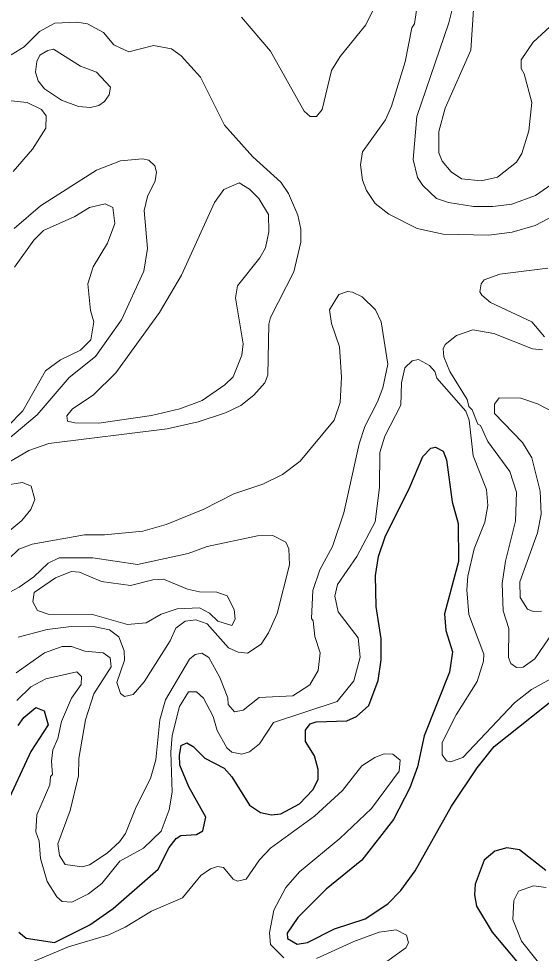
# Model space of a CAD drawing. Extents: x 763.2 to 816.8, y 7896.5 to 7952.7.
# Drawn here: x 789.501 to 791.302, y 7935.85 to 7939.07 of the extents above; entities that cross this region are included whole.
import ezdxf

# ---------------------------------------------------------------- set-up
doc = ezdxf.new("R2010")
doc.units = 0
doc.header["$LTSCALE"] = 0.064
doc.layers.add('1', color=7, linetype='Continuous', lineweight=25)
doc.layers.add('2', color=7, linetype='Continuous', lineweight=13)

msp = doc.modelspace()

# ---------------------------------------------------------------- linework, layer by layer
at = {"layer": '1'}
for points in [[(789.5014, 7935.9231), (789.5272, 7935.9018), (789.6244, 7935.8868), (789.7471, 7935.9486), (789.8269, 7936.0038), (789.982, 7936.1396), (790.0203, 7936.2146), (790.0441, 7936.2452), (790.06, 7936.256), (790.1141, 7936.2595), (790.1357, 7936.2715), (790.1468, 7936.3186), (790.0878, 7936.4238), (790.0568, 7936.498), (790.0559, 7936.5325), (790.0612, 7936.5662), (790.0808, 7936.5751), (790.1031, 7936.5629), (790.1424, 7936.5227), (790.2093, 7936.4881), (790.2358, 7936.4584), (790.297, 7936.36), (790.3345, 7936.3353), (790.3728, 7936.3266), (790.4052, 7936.3303), (790.4694, 7936.3655), (790.5149, 7936.4135), (790.533, 7936.4487), (790.533, 7936.4832), (790.5213, 7936.5301), (790.4895, 7936.5801), (790.4893, 7936.6184), (790.5064, 7936.6406), (790.5261, 7936.6472), (790.6326, 7936.6511), (790.6653, 7936.6661), (790.7082, 7936.7037), (790.7401, 7936.7897), (790.7501, 7936.861), (790.7503, 7936.9333), (790.7337, 7937.0443), (790.7305, 7937.152), (790.7419, 7937.217), (790.764, 7937.2851), (790.8496, 7937.456), (790.8946, 7937.5621), (790.9218, 7937.5908), (790.9375, 7937.5938), (790.9647, 7937.5801), (790.9753, 7937.5496), (790.9951, 7937.4051), (791.0165, 7937.3312), (791.0166, 7937.1997)], [(791.0166, 7937.1997), (790.9684, 7937.0199), (790.9737, 7936.962), (790.9966, 7936.8883), (790.9857, 7936.8184), (790.8982, 7936.5998)], [(790.8982, 7936.5998), (790.8756, 7936.493), (790.8491, 7936.4198), (790.7933, 7936.3112), (790.684, 7936.1706), (790.5612, 7936.0705), (790.4638, 7935.9732), (790.4267, 7935.9194), (790.4283, 7935.9011), (790.4616, 7935.8818), (790.4971, 7935.8867), (790.5892, 7935.9341), (790.6953, 7935.9692), (790.7735, 7936.0203), (790.8181, 7936.0664), (790.8681, 7936.1341), (790.9934, 7936.3566), (791.0818, 7936.4885), (791.1398, 7936.562), (791.3977, 7936.7674)], [(789.4995, 7936.6347), (789.5189, 7936.6619), (789.5607, 7936.6971), (789.5891, 7936.6854), (789.6028, 7936.6368), (789.5436, 7936.5448), (789.4552, 7936.3549)], [(791.3182, 7936.1353), (791.2272, 7936.2065), (791.1835, 7936.2136), (791.142, 7936.2014), (791.1052, 7936.1704), (791.074, 7936.0886), (791.0725, 7936.051), (791.0794, 7936.0128), (791.1327, 7935.9234), (791.2605, 7935.7709)]]:
    msp.add_lwpolyline(points, dxfattribs=at)
at = {"layer": '2'}
for points in [[(790.8879, 7939.2111), (790.8651, 7939.0524), (790.8557, 7939.0384), (790.8333, 7938.9214), (790.7861, 7938.7685), (790.7655, 7938.7211), (790.6863, 7938.6114), (790.6795, 7938.5664), (790.6868, 7938.5138), (790.7004, 7938.4779), (790.7296, 7938.4336), (790.777, 7938.3963), (790.8745, 7938.347), (790.9645, 7938.3271), (791.1216, 7938.3238), (791.2019, 7938.334), (791.2814, 7938.3577), (791.4141, 7938.4273)], [(790.7318, 7939.1186), (790.6976, 7939.0486), (790.6088, 7938.9401), (790.5797, 7938.8913), (790.5467, 7938.7574), (790.5281, 7938.7332), (790.506, 7938.7329), (790.4847, 7938.7509), (790.3693, 7938.9576), (790.2696, 7939.0754)], [(791.3505, 7938.5083), (791.2827, 7938.4603), (791.2005, 7938.4306), (791.1355, 7938.4225), (791.0684, 7938.4225), (790.9826, 7938.4365), (790.9411, 7938.4504), (790.8939, 7938.4949), (790.8754, 7938.5229), (790.8604, 7938.5845), (790.8733, 7938.7324), (790.9837, 7939.0558), (790.9983, 7939.1149)], [(791.4048, 7939.1094), (791.274, 7938.9889), (791.2336, 7938.9283), (791.2335, 7938.898), (791.2433, 7938.8801), (791.2694, 7938.7809), (791.2595, 7938.6838), (791.2349, 7938.6049), (791.2165, 7938.5755), (791.1514, 7938.5239), (791.0953, 7938.5112), (791.0275, 7938.5181), (790.9916, 7938.5425), (790.9606, 7938.5795), (790.9492, 7938.6083), (790.9498, 7938.6809), (790.9716, 7938.7612), (791.0591, 7938.9613), (791.069, 7939.1014)], [(789.4754, 7938.9453), (789.5209, 7938.973), (789.5737, 7939.0255), (789.6264, 7939.0545), (789.7017, 7939.0583), (789.7381, 7939.0521), (789.7933, 7939.0221), (789.8294, 7938.9799), (789.8811, 7938.9552), (789.9659, 7938.9778), (790.0281, 7938.9663), (790.0609, 7938.9418), (790.1276, 7938.8686), (790.2112, 7938.7035), (790.3086, 7938.5945), (790.405, 7938.5062), (790.4315, 7938.4678), (790.4638, 7938.3926), (790.4741, 7938.3444), (790.4741, 7938.2998), (790.4494, 7938.1973), (790.3693, 7938.0401), (790.3633, 7938.0172), (790.3603, 7937.8418), (790.3498, 7937.8151), (790.3114, 7937.7733), (790.267, 7937.7371), (790.2136, 7937.7124), (790.1198, 7937.6814), (790.0132, 7937.6565), (789.605, 7937.6068), (789.5367, 7937.5821), (789.4217, 7937.5154)], [(789.4819, 7938.5429), (789.5492, 7938.6202), (789.5947, 7938.6932), (789.5964, 7938.7354), (789.58, 7938.7574), (789.5308, 7938.7806), (789.4534, 7938.7889)], [(789.4574, 7937.6143), (789.5647, 7937.7054), (789.6755, 7937.834), (789.7658, 7937.9064), (789.8557, 7938.0323), (789.933, 7938.1999), (789.9449, 7938.2787), (789.9336, 7938.4091), (789.9451, 7938.4574), (789.9715, 7938.5111), (789.9762, 7938.5412), (789.9704, 7938.5628), (789.9502, 7938.5829), (789.9285, 7938.5867), (789.8523, 7938.5805), (789.7701, 7938.5485), (789.5763, 7938.4252), (789.4854, 7938.3472)], [(789.4866, 7938.2137), (789.5539, 7938.3073), (789.5874, 7938.3406), (789.6955, 7938.3882), (789.7454, 7938.419), (789.7992, 7938.4323), (789.8264, 7938.4189), (789.8329, 7938.3648), (789.807, 7938.2965), (789.7582, 7938.215), (789.7399, 7938.1559), (789.7495, 7938.0651), (789.7608, 7938.0256), (789.7504, 7937.9633), (789.7146, 7937.9275), (789.6459, 7937.8948), (789.5943, 7937.8563), (789.5158, 7937.7194), (789.4646, 7937.6658)], [(791.3254, 7938.2104), (791.1592, 7938.1893), (791.1056, 7938.1705), (791.0953, 7938.1569), (791.0907, 7938.129), (791.097, 7938.1169), (791.1279, 7938.0921), (791.2702, 7938.0256), (791.3131, 7937.9733)], [(789.3222, 7937.0698), (789.5019, 7937.2423), (789.5476, 7937.2599), (789.728, 7937.2916), (789.797, 7937.2917), (789.9295, 7937.3044), (790.0101, 7937.3276), (790.137, 7937.3794), (790.2434, 7937.4328), (790.3432, 7937.4661), (790.4105, 7937.4998), (790.4719, 7937.546), (790.5883, 7937.6865), (790.6088, 7937.7476), (790.6139, 7937.8354), (790.6073, 7937.9394), (790.5795, 7938.0198), (790.5731, 7938.0672), (790.6045, 7938.1195), (790.6347, 7938.1299), (790.6515, 7938.128), (790.685, 7938.1113), (790.7309, 7938.0668), (790.7503, 7938.0256), (790.7732, 7937.8797), (790.7562, 7937.7982), (790.7384, 7937.7496), (790.6944, 7937.6647), (790.6745, 7937.605), (790.6216, 7937.3676), (790.583, 7937.252), (790.5397, 7937.1711), (790.5153, 7937.0994), (790.5103, 7937.0037), (790.5166, 7936.9956), (790.522, 7936.9419), (790.5398, 7936.8851), (790.5332, 7936.8242), (790.5049, 7936.7753), (790.4466, 7936.7372), (790.3303, 7936.7312), (790.2755, 7936.6878), (790.2452, 7936.682), (790.2233, 7936.7074), (790.2224, 7936.7307), (790.1946, 7936.8003), (790.1568, 7936.8692), (790.1328, 7936.8838), (790.1094, 7936.8791), (790.0903, 7936.8632), (790.0069, 7936.7233), (789.9874, 7936.6542), (789.9743, 7936.517), (789.9559, 7936.4523), (789.9066, 7936.3552), (789.87, 7936.2633), (789.849, 7936.2346), (789.8063, 7936.1951), (789.7458, 7936.1552), (789.7205, 7936.1481), (789.6613, 7936.1561), (789.6419, 7936.1873), (789.6363, 7936.227), (789.6783, 7936.3421), (789.708, 7936.4611), (789.7083, 7936.5209), (789.7319, 7936.6548), (789.7609, 7936.7444), (789.8198, 7936.837), (789.8171, 7936.8681), (789.7929, 7936.8857), (789.7295, 7936.8904), (789.6836, 7936.9069), (789.651, 7936.9068), (789.59, 7936.8856), (789.4933, 7936.8163)], [(791.3069, 7937.9295), (791.2722, 7937.9328), (791.1392, 7937.9859), (791.0666, 7937.9984), (791.0098, 7937.9786), (790.971, 7937.9478), (790.9641, 7937.9326), (790.9671, 7937.9052), (790.9873, 7937.8549), (791.0472, 7937.7575), (791.0528, 7937.7344), (791.0641, 7937.722), (791.0834, 7937.6726), (791.0925, 7937.6683), (791.1186, 7937.6128), (791.1937, 7937.5102)], [(789.5715, 7936.2364), (789.5768, 7936.1765), (789.5998, 7936.0971), (789.633, 7936.0451), (789.6509, 7936.0281), (789.685, 7936.0265), (789.7416, 7936.0546), (789.7875, 7936.0909), (789.8502, 7936.168), (789.9318, 7936.212), (789.9921, 7936.2706), (790.0198, 7936.3445), (790.0302, 7936.4053), (790.0255, 7936.5432), (790.03, 7936.6008), (790.0562, 7936.7004), (790.0861, 7936.7503), (790.1139, 7936.7507), (790.1383, 7936.7285), (790.1719, 7936.6664), (790.1859, 7936.6173), (790.2186, 7936.5578), (790.2356, 7936.5434), (790.2706, 7936.5358), (790.2968, 7936.5443), (790.3308, 7936.5715), (790.379, 7936.6455), (790.5991, 7936.7173), (790.6566, 7936.7884), (790.6779, 7936.8701), (790.6713, 7936.9373), (790.6024, 7937.0262), (790.5911, 7937.0804), (790.5998, 7937.1204), (790.6669, 7937.2166), (790.7303, 7937.3361), (790.7452, 7937.4551), (790.7458, 7937.575), (790.7634, 7937.6317), (790.8189, 7937.7381), (790.8209, 7937.8153), (790.8318, 7937.8666), (790.8576, 7937.8917), (790.8797, 7937.896), (790.9174, 7937.8755), (790.9354, 7937.8541), (790.9421, 7937.8318), (791.0421, 7937.7174), (791.0541, 7937.6871), (791.0673, 7937.5635), (791.113, 7937.4484), (791.1182, 7937.3923), (791.1074, 7937.3353), (791.0713, 7937.2431), (791.0496, 7937.1494), (791.0461, 7937.1027), (791.0527, 7937.0173), (791.1048, 7936.8807), (791.1035, 7936.857), (791.0817, 7936.7865), (791.0095, 7936.6715), (790.9608, 7936.5765), (790.9608, 7936.5336), (790.9756, 7936.513), (790.9895, 7936.5097), (791.0324, 7936.5243), (791.2105, 7936.7132), (791.2689, 7936.7588), (791.3584, 7936.8087)], [(791.3035, 7937.0285), (791.2742, 7937.0272), (791.2551, 7937.036), (791.2295, 7937.0754), (791.2282, 7937.13), (791.2897, 7937.2988), (791.3024, 7937.363), (791.2989, 7937.4419), (791.2693, 7937.5566), (791.2378, 7937.6094), (791.1417, 7937.7097), (791.1414, 7937.7422), (791.1569, 7937.7634), (791.2324, 7937.7626), (791.2898, 7937.7433), (791.5631, 7937.6001)], [(791.1937, 7937.5102), (791.2167, 7937.4386), (791.2134, 7937.3387), (791.1792, 7937.2013), (791.1677, 7937.1239), (791.1707, 7937.0295)], [(789.4559, 7937.4627), (789.5149, 7937.4723), (789.5441, 7937.4599), (789.5571, 7937.4139), (789.5438, 7937.379), (789.5127, 7937.341), (789.4268, 7937.2712)], [(789.4333, 7937.0743), (789.5033, 7937.1117), (789.5537, 7937.1471), (789.6026, 7937.1942), (789.6412, 7937.2122), (789.757, 7937.2128), (789.9114, 7937.1899), (790.0857, 7937.2276), (790.1513, 7937.252), (790.3248, 7937.2882), (790.3771, 7937.2899), (790.422, 7937.2661), (790.432, 7937.2439), (790.4346, 7937.1888), (790.3918, 7937.0206), (790.3619, 7936.9543), (790.3366, 7936.9147), (790.2895, 7936.8844), (790.2579, 7936.8873), (790.2246, 7936.9023), (790.1504, 7936.9852), (790.1118, 7936.9991), (790.0746, 7936.9946), (790.0432, 7936.9706), (790.0238, 7936.9269), (789.9333, 7936.7857), (789.8959, 7936.7416), (789.8662, 7936.7349), (789.8527, 7936.7452), (789.84, 7936.7827), (789.8658, 7936.8595), (789.8645, 7936.8917), (789.8464, 7936.9408), (789.814, 7936.9642), (789.7655, 7936.9744), (789.6827, 7936.9761), (789.5992, 7936.9661), (789.4991, 7936.9395)], [(791.1707, 7937.0295), (791.1904, 7936.9686), (791.1891, 7936.8689), (791.1979, 7936.8479), (791.2171, 7936.8351), (791.24, 7936.8361), (791.2798, 7936.865), (791.4703, 7937.1435)], [(789.4945, 7936.7215), (789.5434, 7936.7682), (789.5951, 7936.7951), (789.7014, 7936.8197), (789.7178, 7936.8034), (789.7163, 7936.7765), (789.684, 7936.7286), (789.649, 7936.6485), (789.6361, 7936.5906), (789.6197, 7936.5505), (789.6148, 7936.5117), (789.6178, 7936.466)], [(790.4154, 7935.8339), (790.3693, 7935.8804), (790.3657, 7935.9209), (790.3807, 7935.999), (790.4216, 7936.0772), (790.4697, 7936.1302), (790.6079, 7936.2455), (790.7172, 7936.3484), (790.8124, 7936.4773), (790.8156, 7936.5158), (790.7906, 7936.5356), (790.7609, 7936.5371), (790.7291, 7936.5251), (790.6841, 7936.4955), (790.6173, 7936.4109), (790.5205, 7936.3228), (790.369, 7936.2119), (790.3312, 7936.1725), (790.285, 7936.1053), (790.2553, 7936.0986), (790.2409, 7936.1056), (790.2078, 7936.146), (790.1867, 7936.1492), (790.1624, 7936.1413), (790.1287, 7936.1177), (790.0661, 7936.0409), (789.9595, 7935.9957), (789.8682, 7935.9395), (789.8116, 7935.9135), (789.6735, 7935.8722), (789.5545, 7935.8226)], [(789.6178, 7936.466), (789.6116, 7936.4594), (789.6089, 7936.43), (789.5637, 7936.3265), (789.5604, 7936.2688), (789.5715, 7936.2364)], [(791.3195, 7936.0769), (791.2754, 7936.0821), (791.2238, 7936.0637), (791.2075, 7936.0318), (791.204, 7935.9663), (791.2343, 7935.8918), (791.3425, 7935.7565)], [(790.627, 7935.7189), (790.8353, 7935.8686), (790.8453, 7935.8856), (790.8383, 7935.9128), (790.8028, 7935.9308), (790.7436, 7935.9227), (790.6559, 7935.8911), (790.5274, 7935.8326)]]:
    msp.add_lwpolyline(points, dxfattribs=at)
for points in [[(789.5906, 7938.8285), (789.5685, 7938.8555), (789.5592, 7938.8862), (789.5635, 7938.9222), (789.5747, 7938.944), (789.6019, 7938.9606), (789.6218, 7938.9648), (789.7145, 7938.9064), (789.7696, 7938.886), (789.818, 7938.8339), (789.8133, 7938.8076), (789.797, 7938.7845), (789.7782, 7938.7709), (789.749, 7938.7644), (789.7077, 7938.7677), (789.6492, 7938.7889)], [(790.249, 7938.1078), (790.2552, 7938.1498), (790.3323, 7938.246), (790.3522, 7938.2805), (790.364, 7938.336), (790.3623, 7938.3948), (790.3291, 7938.4508), (790.2963, 7938.4829), (790.2608, 7938.5045), (790.2084, 7938.4817), (790.1766, 7938.4371), (790.0629, 7938.1868), (789.9868, 7938.0579), (789.8368, 7937.8494), (789.7576, 7937.7733), (789.687, 7937.7254), (789.6675, 7937.702), (789.6691, 7937.6834), (789.6945, 7937.6771), (789.778, 7937.6763), (789.9595, 7937.7028), (790.0567, 7937.7256), (790.1332, 7937.7542), (790.2123, 7937.8089), (790.2406, 7937.8362), (790.27, 7937.9109), (790.2751, 7937.9501)], [(790.001, 7937.1387), (789.9639, 7937.1372), (789.8865, 7937.1177), (789.7871, 7937.1307), (789.7106, 7937.1628), (789.683, 7937.1651), (789.6285, 7937.143), (789.5544, 7937.0928), (789.5505, 7937.0606), (789.5668, 7937.0308), (789.6032, 7937.0189), (789.7563, 7937.0174), (789.8766, 7936.9828), (789.9402, 7936.9889), (789.9919, 7937.0184), (790.0475, 7937.037), (790.125, 7937.0403), (790.1592, 7937.0217), (790.1883, 7936.9944), (790.2362, 7936.9795), (790.2472, 7937.0014), (790.244, 7937.034), (790.22, 7937.0816), (790.1838, 7937.094), (790.1248, 7937.0959), (790.083, 7937.1044)]]:
    msp.add_lwpolyline(points, close=True, dxfattribs=at)

doc.saveas('drawing.dxf')
